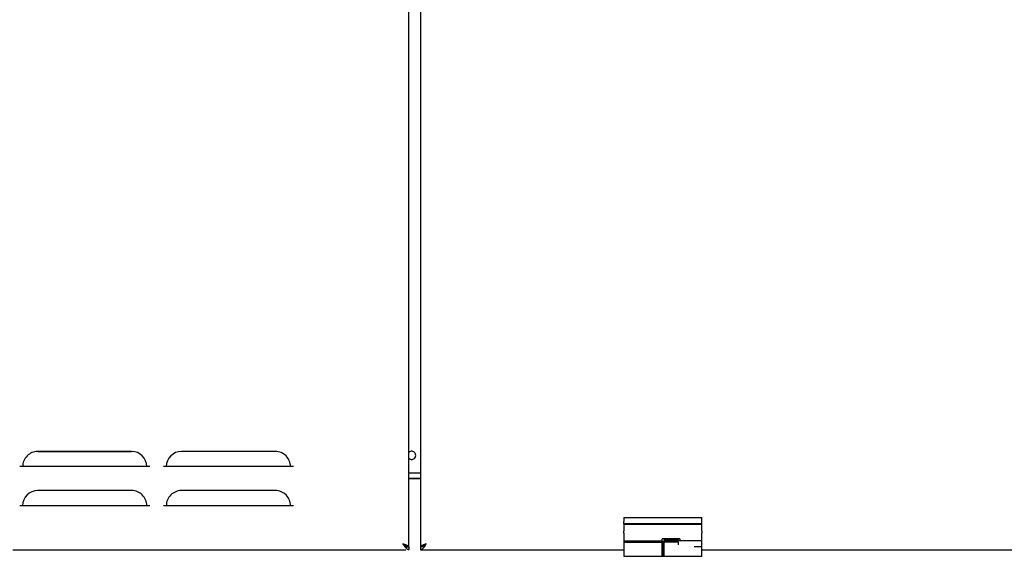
# Model space of a CAD drawing. Extents: x -156717 to 425753, y -51191 to 363295.
# Tile 325 of 502: x 139720 to 140223, y 112828 to 113103. Entities that reach past the tile are written whole.
import ezdxf

# ---------------------------------------------------------------- set-up
doc = ezdxf.new("R2010")
doc.units = 0
doc.header["$LTSCALE"] = 50
doc.layers.get('0').update_dxf_attribs({"linetype": 'CONTINUOUS'})
doc.layers.get('Defpoints').update_dxf_attribs({"linetype": 'CONTINUOUS'})
doc.layers.add('WL570---_TOEVOER', color=3, linetype='CONTINUOUS')
doc.styles.get("Standard").update_dxf_attribs({"font": 'ARIAL.TTF'})
doc.dimstyles.new('ISO-25', dxfattribs={"dimtxt": 2.5, "dimasz": 2.5, "dimexe": 1.25, "dimexo": 0.625, "dimtad": 1, "dimtih": 1, "dimdec": 4, "dimdsep": 46, "dimtxsty": 'Standard', "dimcen": 2.5, "dimadec": 0, "dimazin": 0, "dimtfac": 1, "dimtdec": 4, "dimtmove": 0, "dimatfit": 3, "dimfxl": 0, "dimtvp": 1, "dimtolj": 1, "dimtzin": 0, "dimarcsym": 0})

# ---------------------------------------------------------------- blocks, each defined once
blk = doc.blocks.new('*D171')
at = {"layer": 'Defpoints', "color": 0, "transparency": 16777216}
for p in [(140726.76, 113760.31), (138453.29, 112134.01), (140726.76, 112134.01)]:
    blk.add_point(p, dxfattribs=at)
at = {"layer": 'WL570---_TOEVOER', "color": 0, "lineweight": -2, "transparency": 16777216}
for p, q in [((138453.29, 112165.26), (138453.29, 113822.81)), ((140726.76, 112165.26), (140726.76, 113822.81)), ((138578.29, 113760.31), (140601.76, 113760.31))]:
    blk.add_line(p, q, dxfattribs=at)
at = {"layer": 'WL570---_TOEVOER', "color": 0, "transparency": 16777216}
for points in [[(138578.29, 113781.15), (138578.29, 113739.48), (138453.29, 113760.31)], [(140601.76, 113781.15), (140601.76, 113739.48), (140726.76, 113760.31)]]:
    blk.add_solid(points, dxfattribs=at)
at = {"layer": 'WL570---_TOEVOER', "color": 0, "transparency": 16777216, "insert": (139607.85, 113855.43), "char_height": 125, "attachment_point": 5}
blk.add_mtext('\\A1;2273 HT', dxfattribs=at)

msp = doc.modelspace()

# ---------------------------------------------------------------- linework, layer by layer
at = {"color": 6, "linetype": 'Continuous'}
for p, q in [((139918.57543, 112833.31082), (139918.57543, 113332.36356)), ((139924.57631, 113332.36356), (139924.57631, 112833.31082)), ((139728.80177, 112882.05392), (139776.80877, 112882.05392)), ((139776.80877, 112882.05392), (139728.80177, 112882.05392)), ((139850.31948, 112882.05392), (139802.31249, 112882.05392)), ((139850.31948, 112882.05392), (139802.31249, 112882.05392)), ((139721.05464, 112874.30679), (139719.55442, 112874.30679)), ((139728.80177, 112874.30679), (139721.05464, 112874.30679)), ((139776.80877, 112874.30679), (139728.80177, 112874.30679)), ((139784.5559, 112874.30679), (139776.80877, 112874.30679)), ((139786.05612, 112874.30679), (139784.5559, 112874.30679)), ((139794.56536, 112874.30679), (139793.06514, 112874.30679)), ((139802.31249, 112874.30679), (139794.56536, 112874.30679)), ((139850.31948, 112874.30679), (139802.31249, 112874.30679)), ((139858.06661, 112874.30679), (139850.31948, 112874.30679)), ((139859.56683, 112874.30679), (139858.06661, 112874.30679)), ((139918.57543, 112871.05632), (139920.07365, 112871.05632)), ((139920.07365, 112871.05632), (139924.57631, 112871.05632)), ((139918.57543, 112868.30592), (139924.57631, 112868.30592)), ((139924.57631, 112868.30592), (139918.57543, 112868.30592)), ((139776.80877, 112862.05101), (139728.80177, 112862.05101)), ((139776.80877, 112862.05101), (139728.80177, 112862.05101)), ((139850.31948, 112862.05101), (139802.31249, 112862.05101)), ((139850.31948, 112862.05101), (139802.31249, 112862.05101)), ((139721.05464, 112854.30388), (139719.55442, 112854.30388)), ((139728.80177, 112854.30388), (139721.05464, 112854.30388)), ((139776.80877, 112854.30388), (139728.80177, 112854.30388)), ((139784.5559, 112854.30388), (139776.80877, 112854.30388)), ((139786.05612, 112854.30388), (139784.5559, 112854.30388)), ((139794.56536, 112854.30388), (139793.06514, 112854.30388)), ((139802.31249, 112854.30388), (139794.56536, 112854.30388)), ((139850.31948, 112854.30388), (139802.31249, 112854.30388)), ((139858.06661, 112854.30388), (139850.31948, 112854.30388)), ((139859.56683, 112854.30388), (139858.06661, 112854.30388)), ((140028.59147, 112848.303), (140028.59147, 112846.30271)), ((140028.59147, 112848.30299), (140068.5973, 112848.30299)), ((140028.59147, 112845.0934), (140028.59147, 112846.30271)), ((140028.59147, 112845.0934), (140028.59147, 112844.82137)), ((140033.75923, 112845.0934), (140028.59147, 112845.0934)), ((140028.59147, 112844.82137), (140028.59147, 112843.75321)), ((140028.59147, 112844.82116), (140033.54481, 112844.82116)), ((140033.54481, 112844.82116), (140033.91666, 112844.82116)), ((140034.26598, 112845.0934), (140033.75923, 112845.0934)), ((140033.91666, 112844.82116), (140036.09256, 112844.82116)), ((140036.09256, 112845.0934), (140034.26598, 112845.0934)), ((140037.9504, 112845.0934), (140036.09256, 112845.0934)), ((140036.09256, 112844.82116), (140038.29228, 112844.82116)), ((140038.42212, 112845.0934), (140037.9504, 112845.0934)), ((140038.29228, 112844.82116), (140038.63898, 112844.82116)), ((140058.77643, 112845.09339), (140038.42212, 112845.0934)), ((140038.63898, 112844.82116), (140058.56174, 112844.82116)), ((140058.56174, 112844.82116), (140058.90945, 112844.82116)), ((140059.25576, 112845.09339), (140058.77643, 112845.09339)), ((140058.90945, 112844.82116), (140061.09621, 112844.82116)), ((140061.09621, 112845.09339), (140059.25576, 112845.09339)), ((140062.95657, 112845.09339), (140061.09621, 112845.09339)), ((140061.09621, 112844.82116), (140063.29902, 112844.82116)), ((140063.42577, 112845.09339), (140062.95657, 112845.09339)), ((140063.29902, 112844.82116), (140063.64263, 112844.82116)), ((140068.5973, 112845.09339), (140063.42577, 112845.09339)), ((140063.64263, 112844.82116), (140068.5973, 112844.82116)), ((140068.5973, 112848.30299), (140068.5973, 112848.303)), ((140068.5973, 112846.30271), (140068.5973, 112848.30299)), ((140068.5973, 112845.09339), (140068.5973, 112846.30271)), ((140068.5973, 112844.82113), (140068.5973, 112845.09339)), ((140068.5973, 112843.75319), (140068.5973, 112844.82113)), ((140028.59147, 112843.75321), (140028.59147, 112842.98797)), ((140028.59147, 112842.98797), (140028.59147, 112841.30198)), ((140028.59147, 112840.30184), (140028.59147, 112841.30198)), ((140028.59147, 112840.30184), (140028.59147, 112839.44311)), ((140068.5973, 112842.16071), (140068.5973, 112843.75319)), ((140068.5973, 112841.30198), (140068.5973, 112842.16071)), ((140068.5973, 112841.30198), (140068.5973, 112840.30184)), ((140068.5973, 112837.85061), (140068.5973, 112840.30184)), ((139915.575, 112834.80104), (139916.32511, 112834.30429)), ((139915.575, 112834.80104), (139916.57511, 112833.30082)), ((139917.07522, 112834.30429), (139915.575, 112834.80104)), ((139927.57675, 112834.80103), (139926.07662, 112834.30437)), ((139927.57675, 112834.80103), (139926.5766, 112834.05091)), ((139926.57664, 112833.30082), (139927.57675, 112834.80103)), ((140028.59147, 112839.44311), (140028.59147, 112837.85063)), ((140028.59147, 112837.85063), (140028.59147, 112836.10048)), ((140030.59176, 112836.10122), (140028.59147, 112836.10122)), ((140028.59147, 112836.10048), (140028.59147, 112835.58947)), ((140028.59147, 112835.64897), (140030.59176, 112835.64897)), ((140028.59147, 112835.58947), (140028.59147, 112833.13351)), ((140033.42117, 112836.10122), (140030.59176, 112836.10122)), ((140030.59176, 112835.64897), (140033.42117, 112835.64897)), ((140034.77038, 112836.10122), (140033.42117, 112836.10122)), ((140033.42117, 112835.64897), (140036.09256, 112835.64897)), ((140037.41475, 112836.10122), (140034.77038, 112836.10122)), ((140036.09256, 112835.64897), (140045.42292, 112835.64897)), ((140045.42292, 112836.10122), (140037.41475, 112836.10122)), ((140048.19433, 112836.10122), (140045.42292, 112836.10122)), ((140045.42292, 112835.64897), (140048.19433, 112835.64897)), ((140048.99444, 112837.3014), (140048.19433, 112837.3014)), ((140048.19433, 112836.91402), (140048.19433, 112837.3014)), ((140048.19433, 112836.10122), (140048.19433, 112836.91402)), ((140048.19433, 112836.10122), (140048.99444, 112836.10122)), ((140048.19433, 112836.10122), (140048.99444, 112836.10122)), ((140048.19433, 112836.10122), (140048.19433, 112836.10099)), ((140048.19433, 112835.81719), (140048.19433, 112836.10122)), ((140048.19433, 112836.10099), (140048.19433, 112835.71663)), ((140048.19433, 112835.70866), (140048.19433, 112835.81719)), ((140048.19433, 112835.71663), (140048.19433, 112835.30111)), ((140048.19433, 112834.20346), (140048.19433, 112835.70866)), ((140048.19433, 112835.30111), (140048.19433, 112834.20346)), ((140050.29463, 112837.3014), (140048.99444, 112837.3014)), ((140050.29463, 112836.91402), (140048.99444, 112836.91402)), ((140050.29463, 112836.30124), (140048.99444, 112836.30124)), ((140048.99444, 112836.30124), (140048.99444, 112836.10122)), ((140048.99444, 112836.10122), (140048.99444, 112835.89297)), ((140048.99444, 112835.89297), (140048.99444, 112835.58948)), ((140048.99444, 112835.71195), (140048.99444, 112835.81719)), ((140048.99444, 112835.30111), (140048.99444, 112835.71195)), ((140050.29463, 112835.65584), (140048.99444, 112835.65584)), ((140048.99444, 112835.58948), (140048.99444, 112834.20346)), ((140048.99444, 112834.20346), (140048.99444, 112835.30111)), ((140050.99474, 112837.3014), (140050.29463, 112837.3014)), ((140050.79471, 112836.91402), (140050.29463, 112836.91402)), ((140050.79471, 112836.30124), (140050.29463, 112836.30124)), ((140050.79471, 112835.65584), (140050.29463, 112835.65584)), ((140056.49554, 112836.91402), (140050.79471, 112836.91402)), ((140051.4238, 112836.30124), (140050.79471, 112836.30124)), ((140051.4238, 112835.65584), (140050.79471, 112835.65584)), ((140056.49554, 112837.3014), (140050.99474, 112837.3014)), ((140056.49554, 112836.30124), (140051.4238, 112836.30124)), ((140056.49554, 112835.65584), (140051.4238, 112835.65584)), ((140057.19564, 112837.3014), (140056.49554, 112837.3014)), ((140056.49554, 112836.30124), (140056.49554, 112836.91402)), ((140057.19564, 112836.30124), (140056.49554, 112836.30124)), ((140056.49554, 112835.02019), (140056.49554, 112835.65584)), ((140056.49554, 112834.30096), (140056.49554, 112835.02019)), ((140057.19564, 112837.3014), (140057.19564, 112836.91402)), ((140057.19564, 112836.91402), (140057.19564, 112836.30124)), ((140059.0466, 112836.30124), (140057.19564, 112836.30124)), ((140059.50106, 112836.30124), (140059.0466, 112836.30124)), ((140060.42511, 112836.30124), (140059.50106, 112836.30124)), ((140062.65439, 112836.30124), (140060.42511, 112836.30124)), ((140063.16014, 112836.30124), (140062.65439, 112836.30124)), ((140064.59672, 112836.30124), (140063.16014, 112836.30124)), ((140068.5973, 112836.30124), (140064.59672, 112836.30124)), ((140068.5973, 112836.30124), (140068.5973, 112837.85061)), ((140068.5973, 112835.99549), (140068.5973, 112836.30124)), ((140068.5973, 112835.88802), (140068.5973, 112835.99549)), ((140068.5973, 112833.30081), (140068.5973, 112835.88802)), ((139716.04591, 112831.8006), (139917.07522, 112831.8006)), ((139916.32511, 112834.30429), (139916.65221, 112834.00839)), ((139917.07522, 112833.77629), (139916.57511, 112834.0507)), ((139916.57511, 112833.30082), (139916.57512, 112833.30081)), ((139916.57512, 112833.30081), (139917.5753, 112832.20257)), ((139916.65221, 112834.00839), (139916.87423, 112833.80755)), ((139916.87423, 112833.80755), (139917.07522, 112833.31082)), ((139918.17346, 112833.80755), (139917.07522, 112834.30429)), ((139917.57525, 112833.50192), (139917.07522, 112833.77629)), ((139917.07522, 112833.31082), (139918.57543, 112833.31082)), ((139917.07522, 112833.30082), (139918.57543, 112833.30082)), ((139918.57543, 112833.30082), (139917.57525, 112833.50192)), ((139917.5753, 112832.20257), (139918.05287, 112832.01063)), ((139918.05287, 112832.01063), (139918.57543, 112831.8006)), ((139918.57543, 112833.31082), (139918.17346, 112833.80755)), ((139918.57543, 112833.30082), (139918.57543, 112831.8006)), ((139924.97829, 112833.80752), (139924.57631, 112833.31082)), ((139925.57646, 112833.50181), (139924.57631, 112833.30082)), ((139926.07653, 112833.31082), (139924.57631, 112833.31082)), ((139924.57631, 112833.30082), (139924.57631, 112831.8006)), ((139924.57631, 112831.8006), (139925.57646, 112832.20258)), ((139924.57631, 112831.8006), (139926.07653, 112831.8006)), ((139926.07653, 112834.30433), (139924.97829, 112833.80752)), ((139926.07653, 112833.77636), (139925.57646, 112833.50181)), ((139925.57646, 112832.20258), (139926.57664, 112833.30082)), ((139926.07662, 112834.30437), (139926.07653, 112834.30433)), ((139926.5001, 112834.0089), (139926.07653, 112833.77636)), ((139926.07653, 112831.8006), (140028.59147, 112831.8006)), ((139926.27752, 112833.80755), (139926.5001, 112834.0089)), ((139926.5001, 112834.0089), (139926.82663, 112834.30429)), ((139926.5766, 112834.05091), (139926.5001, 112834.0089)), ((140028.59147, 112833.13351), (140028.59147, 112831.46783)), ((140028.59147, 112831.46783), (140028.59147, 112828.89087)), ((140048.19433, 112834.20346), (140048.19433, 112833.16798)), ((140048.19433, 112833.13062), (140048.19433, 112834.20346)), ((140048.19433, 112833.16798), (140048.19433, 112831.47798)), ((140048.19433, 112831.44061), (140048.19433, 112833.13062)), ((140048.19433, 112831.47798), (140048.19433, 112830.461)), ((140048.19433, 112830.461), (140048.19433, 112831.44061)), ((140048.19433, 112830.461), (140048.19433, 112830.17536)), ((140048.19433, 112830.17536), (140048.19433, 112830.461)), ((140048.19433, 112830.17536), (140048.19433, 112828.89598)), ((140048.19433, 112829.30023), (140048.19433, 112830.17536)), ((140048.99444, 112833.13788), (140048.99444, 112834.20346)), ((140048.99444, 112834.20346), (140048.99444, 112833.206)), ((140048.99444, 112833.206), (140048.99444, 112831.42704)), ((140048.99444, 112831.44785), (140048.99444, 112833.13788)), ((140048.99444, 112830.461), (140048.99444, 112831.44785)), ((140048.99444, 112831.42704), (140048.99444, 112830.461)), ((140048.99444, 112830.17536), (140048.99444, 112830.461)), ((140048.99444, 112830.461), (140048.99444, 112830.17536)), ((140048.99444, 112829.30023), (140048.99444, 112830.17536)), ((140048.99444, 112830.17536), (140048.99444, 112828.71332)), ((140068.5973, 112833.30082), (140064.59672, 112833.30082)), ((140068.5973, 112828.30009), (140068.5973, 112833.30081)), ((140068.5973, 112831.8006), (140430.65008, 112831.8006)), ((140028.59147, 112828.89087), (140028.59147, 112828.50013)), ((140028.59147, 112828.50012), (140030.59176, 112828.50012)), ((140030.59176, 112828.50012), (140033.42117, 112828.50012)), ((140033.42117, 112828.50012), (140045.42292, 112828.50012)), ((140045.42292, 112828.50012), (140048.19433, 112828.50012)), ((140048.19433, 112828.88798), (140048.19433, 112829.30023)), ((140048.19433, 112828.89598), (140048.19433, 112828.50012)), ((140048.19433, 112828.50012), (140048.19433, 112828.88798)), ((140048.19433, 112828.50012), (140048.99444, 112828.50012)), ((140048.19433, 112828.50012), (140048.99444, 112828.50012)), ((140048.99444, 112828.89126), (140048.99444, 112829.30023)), ((140048.99444, 112828.50012), (140048.99444, 112828.89126)), ((140048.99444, 112828.71332), (140048.99444, 112828.50012)), ((140048.99444, 112828.50012), (140048.99444, 112828.3001)), ((140050.29463, 112828.3001), (140048.99444, 112828.3001)), ((140050.79471, 112828.3001), (140050.29463, 112828.3001)), ((140051.4238, 112828.3001), (140050.79471, 112828.3001)), ((140060.42511, 112828.3001), (140051.4238, 112828.3001)), ((140064.59672, 112828.3001), (140060.42511, 112828.3001)), ((140068.5973, 112828.3001), (140064.59672, 112828.3001))]:
    msp.add_line(p, q, dxfattribs=at)
for centre, radius, start, end in [((139728.80177, 112874.30679), 7.74713, 90, 135.0000003), ((139728.80177, 112874.30679), 7.74713, 90, 135.0000002), ((139776.80877, 112874.30679), 7.74713, 0, 90), ((139776.80877, 112874.30679), 7.74713, 0, 90), ((139802.31249, 112874.30679), 7.74713, 90, 180), ((139802.31249, 112874.30679), 7.74713, 90, 180), ((139850.31948, 112874.30679), 7.74713, 45, 90), ((139850.31948, 112874.30679), 7.74713, 45, 90), ((139920.07365, 112880.05763), 2.10031, 106.584597, 133.7376326), ((139920.07365, 112880.05763), 2.10031, 90, 106.584597), ((139920.07365, 112880.05763), 2.10031, 73.3245459, 90), ((139920.07365, 112880.05763), 2.10031, 45.6065538, 73.3245459), ((139920.07365, 112880.05763), 2.10031, 29.6562166, 45.6065538), ((139920.07365, 112880.05763), 2.10031, 13.706735, 29.6562166), ((139920.07365, 112880.05763), 2.10031, 346.1932993, 13.706735), ((139728.80177, 112874.30679), 7.74713, 135.0000003, 180), ((139728.80177, 112874.30679), 7.74713, 135.0000002, 180), ((139850.31948, 112874.30679), 7.74713, 0, 45), ((139850.31948, 112874.30679), 7.74713, 0, 45), ((139920.07365, 112880.05763), 2.10031, 225.6065538, 253.3245459), ((139920.07365, 112880.05763), 2.10031, 253.3245459, 270), ((139920.07365, 112880.05763), 2.10031, 270, 286.584597), ((139920.07365, 112880.05763), 2.10031, 286.584597, 313.7376326), ((139920.07365, 112880.05763), 2.10031, 313.7376326, 346.1932993), ((139728.80177, 112854.30388), 7.74713, 90, 180), ((139728.80177, 112854.30388), 7.74713, 90, 180), ((139776.80877, 112854.30388), 7.74713, 45, 90), ((139776.80877, 112854.30388), 7.74713, 45, 90), ((139802.31249, 112854.30388), 7.74713, 90, 135.0000003), ((139802.31249, 112854.30388), 7.74713, 90, 135.0000002), ((139850.31948, 112854.30388), 7.74713, 45, 90), ((139850.31948, 112854.30388), 7.74713, 45, 90), ((139776.80877, 112854.30388), 7.74713, 0, 45), ((139776.80877, 112854.30388), 7.74713, 0, 45), ((139802.31249, 112854.30388), 7.74713, 135.0000003, 180), ((139802.31249, 112854.30388), 7.74713, 135.0000002, 180), ((139850.31948, 112854.30388), 7.74713, 0, 45), ((139850.31948, 112854.30388), 7.74713, 0, 45)]:
    msp.add_arc(centre, radius, start, end, dxfattribs=at)

# ---------------------------------------------------------------- dimensions: what is measured, and where the dimension line sits
at = {"layer": 'WL570---_TOEVOER'}
dim = msp.add_linear_dim(base=(140726.7643, 113760.31246), p1=(138453.29076, 112134.01243), p2=(140726.7643, 112134.01243), text='<> HT', dimstyle='ISO-25', override={"dimscale": 50, "dimdec": 0}, dxfattribs=at)
dim.commit()
dim.dimension.update_dxf_attribs({"geometry": '*D171', "text_midpoint": (139607.85128, 113760.31246), "dimtype": 160})

doc.saveas('drawing.dxf')
